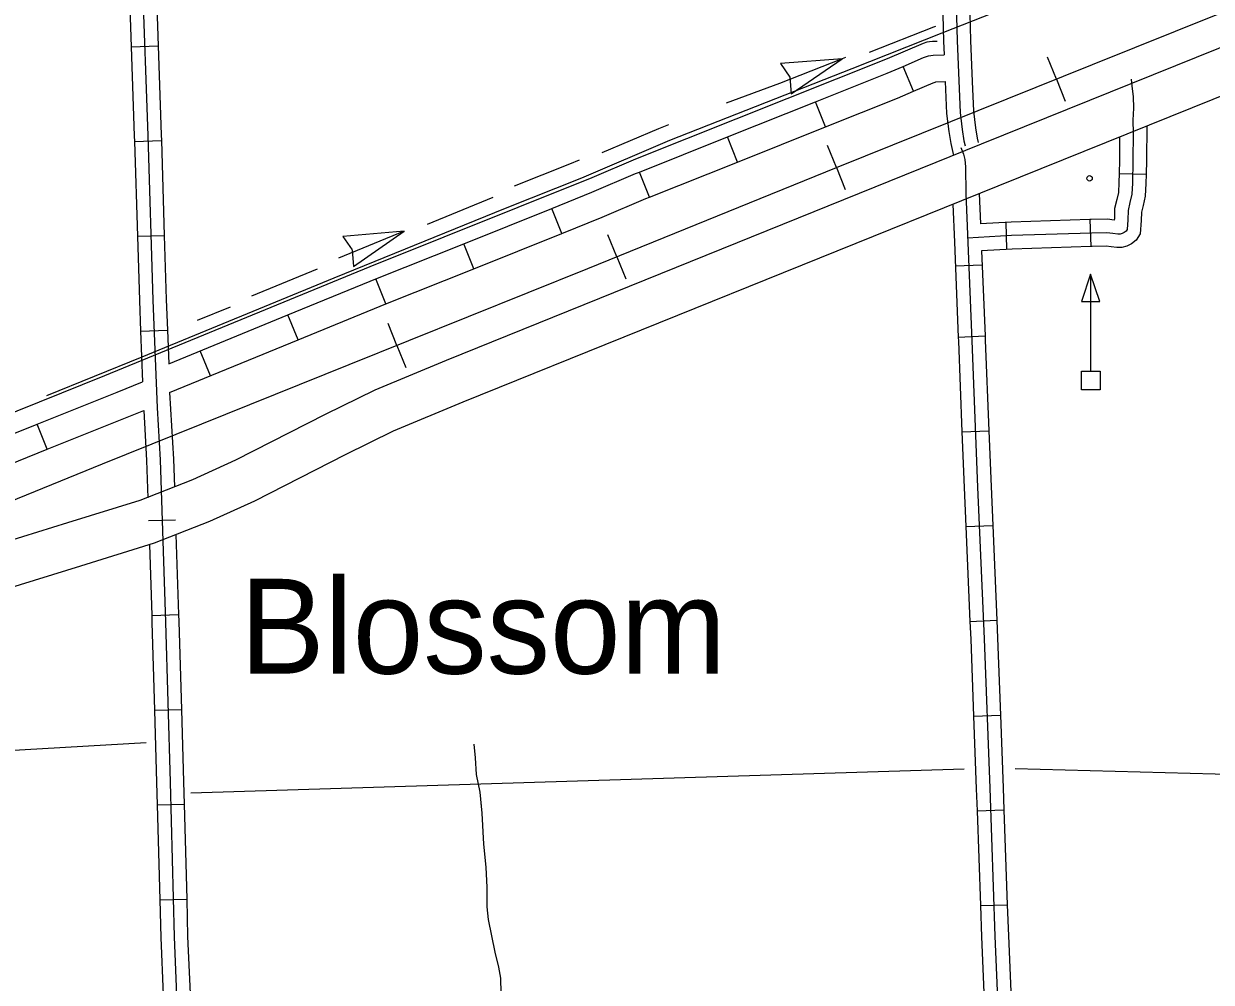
# Model space of a CAD drawing. Extents: x 1084508 to 1142749, y 1057638 to 1093403.
# Drawn here: x 1115781 to 1117857, y 1079113 to 1080788 of the extents above; entities that cross this region are included whole.
import ezdxf

# ---------------------------------------------------------------- set-up
doc = ezdxf.new("R2010")
doc.units = 0
for name, color, linetype in [('Level 15', 7, 'Continuous'), ('Level 24', 7, 'Continuous'), ('Level 32', 7, 'Continuous'), ('Level 40', 7, 'Continuous'), ('Level 43', 7, 'Continuous'), ('Level 5', 7, 'Continuous'), ('Level 56', 7, 'Continuous')]:
    doc.layers.add(name, color=color, linetype=linetype)

msp = doc.modelspace()

# ---------------------------------------------------------------- linework, layer by layer
at = {"layer": 'Level 15'}
for points in [[(1118020.1, 1080804.8), (1117454.8, 1080577.1), (1116519.3, 1080199.4), (1116394.7, 1080147.6), (1116308.1, 1080104.8), (1116151.2, 1080024.8), (1116076, 1079990.7), (1115983.7, 1079954.5), (1115857.6, 1079915.5), (1115726, 1079874.6), (1115624.4, 1079837.7), (1114621, 1079433.2), (1113651.5, 1079041.6), (1112659, 1078640), (1111665.4, 1078240.4), (1110770, 1077877.8), (1110703.6, 1077845.6), (1110619.8, 1077801.6), (1110387, 1077693.4)], [(1110420, 1077622.2), (1110654.6, 1077731.3), (1110738.9, 1077775.5), (1110801.9, 1077806.1), (1111694.8, 1078167.6), (1112688.3, 1078567.2), (1113680.9, 1078968.8), (1114650.4, 1079360.4), (1115652.5, 1079764.4), (1115751, 1079800.2), (1115880.8, 1079840.5), (1116009.6, 1079880.4), (1116106.5, 1079918.4), (1116185.3, 1079954.1), (1116343.3, 1080034.7), (1116427.2, 1080076.1), (1116549, 1080126.8), (1117484.2, 1080504.3), (1118049.4, 1080732)]]:
    msp.add_lwpolyline(points, dxfattribs=at)
at = {"layer": 'Level 32'}
for p, q in [((1115968.8, 1080747.4), (1116015.9, 1080749.1)), ((1117336.7, 1080669.8), (1117318.1, 1080713.1)), ((1117182.5, 1080607.4), (1117165, 1080651.2)), ((1117028.6, 1080546), (1117011.1, 1080589.7)), ((1115974.6, 1080581.9), (1116021.7, 1080583.4)), ((1116874.7, 1080484.6), (1116857.2, 1080528.3)), ((1117695.9, 1080526.1), (1117742.9, 1080525)), ((1116721.5, 1080421.3), (1116704, 1080465)), ((1117644.7, 1080445.3), (1117646.2, 1080398.3)), ((1117497.7, 1080440.7), (1117499.2, 1080393.6)), ((1115979.8, 1080416.3), (1116026.8, 1080417.7)), ((1116567.7, 1080359.6), (1116550.2, 1080403.3)), ((1117409.5, 1080364.6), (1117456.6, 1080366.6)), ((1116413.9, 1080298), (1116396.3, 1080341.7)), ((1116260.7, 1080235.2), (1116242.8, 1080278.8)), ((1115985.3, 1080250.4), (1116032.4, 1080252.3)), ((1117414.6, 1080240.1), (1117461.7, 1080242.1)), ((1116107.4, 1080172.3), (1116089.5, 1080215.9)), ((1115822.1, 1080044), (1115804.6, 1080087.7)), ((1117421.2, 1080074.6), (1117468.2, 1080076.4)), ((1115999.3, 1079919.4), (1116046.4, 1079921)), ((1117428, 1079908.9), (1117475, 1079910.9)), ((1116004.8, 1079753.8), (1116051.8, 1079755.3)), ((1117435.1, 1079743.3), (1117482.2, 1079745.4)), ((1116009.6, 1079588.2), (1116056.7, 1079589.6)), ((1117441.5, 1079577.8), (1117488.6, 1079579.6)), ((1116014.3, 1079422.6), (1116061.4, 1079423.9)), ((1117447.6, 1079412.3), (1117494.6, 1079413.9)), ((1116018.8, 1079256.9), (1116065.9, 1079258.2)), ((1117453.4, 1079246.7), (1117500.4, 1079248.3))]:
    msp.add_line(p, q, dxfattribs=at)
for points in [[(1117364.6, 1081994.8), (1117372.5, 1081995.2), (1117377, 1081994.8), (1117380.4, 1081993.1), (1117382.9, 1081990.9), (1117384.4, 1081988.3), (1117385.2, 1081983.2), (1117385.1, 1081960.9), (1117388.6, 1081818.4), (1117394.6, 1081559.8), (1117401.3, 1081273.4), (1117404, 1081183.3), (1117405.8, 1081013.7), (1117412.6, 1080757.7), (1117417.8, 1080632.7), (1117421.6, 1080602.7), (1117424.6, 1080582.8), (1117426.7, 1080574.2)], [(1115974.3, 1081410.9), (1115980.8, 1081148.1), (1115988.1, 1080868.9), (1115997.9, 1080592.5), (1116006.8, 1080304.8), (1116014.1, 1080116.4), (1116019.4, 1080025.5), (1116028.7, 1079742.2), (1116036.8, 1079462.6), (1116044.1, 1079191.9), (1116055.8, 1078901.7), (1116066.8, 1078689.4), (1116069.2, 1078618.8), (1116076.9, 1078335.5), (1116085.8, 1078102.5), (1116094.4, 1077824.5), (1116098.4, 1077690.9)], [(1115963.4, 1080913.3), (1115964.6, 1080868.2), (1115968.8, 1080747.4)], [(1116010.5, 1080914.5), (1116011.7, 1080869.6), (1116015.9, 1080749.1)], [(1117386.6, 1080850.5), (1117389, 1080756.9), (1117390, 1080733.5)], [(1117433.6, 1080851.8), (1117436.1, 1080758.5), (1117439.1, 1080686.5)], [(1114340.9, 1079442.4), (1114338.7, 1079456.1), (1114333.7, 1079480.9), (1114327.7, 1079529.5), (1114391.4, 1079556.1), (1114486.8, 1079595.1), (1114605.5, 1079641.9), (1114672.4, 1079668.5), (1114987.3, 1079797.3), (1115465.4, 1079989), (1115922.9, 1080173), (1116386.8, 1080363.3), (1116774.6, 1080518.7), (1116851.1, 1080551.3), (1117291.2, 1080727), (1117354.1, 1080753.9), (1117360.1, 1080756), (1117364.6, 1080756.7), (1117369.9, 1080756.9), (1117377.8, 1080756.9)], [(1115968.8, 1080747.4), (1115974.3, 1080591.7), (1115974.6, 1080581.9)], [(1116015.9, 1080749.1), (1116021.4, 1080593.3), (1116021.7, 1080583.4)], [(1117318.1, 1080713.1), (1117354.1, 1080728.5), (1117362.9, 1080731.5), (1117370.8, 1080732.7), (1117390, 1080733.5)], [(1117165, 1080651.2), (1117290.7, 1080701.3), (1117318.1, 1080713.1)], [(1117716.7, 1080691), (1117718.1, 1080678.8), (1117720.4, 1080660.7), (1117720.9, 1080639.8), (1117719.9, 1080619.4), (1117720.4, 1080596.6), (1117719.9, 1080548.8), (1117719, 1080509.3), (1117718.1, 1080489.8), (1117714.8, 1080475.4), (1117711.6, 1080461.5), (1117711.1, 1080445.2), (1117709.7, 1080428), (1117708, 1080425.1), (1117705, 1080422.8), (1117701.3, 1080420.9), (1117697.5, 1080420), (1117693.4, 1080420), (1117685, 1080421.2), (1117674.6, 1080422.3), (1117647.9, 1080421.9), (1117507.9, 1080417.5), (1117431.1, 1080412.8)], [(1117182.5, 1080607.4), (1117308.7, 1080657.8), (1117336.7, 1080669.8)], [(1117336.7, 1080669.8), (1117371.1, 1080684.5), (1117374.2, 1080685.6), (1117375.4, 1080685.8), (1117392, 1080686.5)], [(1117392, 1080686.5), (1117394.3, 1080630.7), (1117398.2, 1080599.4), (1117401.5, 1080578.1), (1117406.6, 1080557.6)], [(1117439.1, 1080686.5), (1117441.3, 1080634.6), (1117444.9, 1080605.9), (1117447.7, 1080587.4), (1117449.6, 1080579.9)], [(1117011.1, 1080589.7), (1117165, 1080651.2)], [(1117028.6, 1080546), (1117182.5, 1080607.4)], [(1117744.1, 1080609), (1117743.5, 1080548.4), (1117742.9, 1080525)], [(1116857.2, 1080528.3), (1117011.1, 1080589.7)], [(1117696.8, 1080589.9), (1117696.4, 1080549.2), (1117695.9, 1080526.1)], [(1115974.6, 1080581.9), (1115979.8, 1080416.3)], [(1116021.7, 1080583.4), (1116026.8, 1080417.7)], [(1117419.4, 1080571.2), (1117423.8, 1080559.5), (1117426.1, 1080550.5), (1117427.2, 1080537.7), (1117427.9, 1080491.2), (1117438.4, 1080233.7), (1117448.6, 1079978.1), (1117460, 1079713.1), (1117469.8, 1079451.8), (1117478.8, 1079193.2), (1117489.7, 1078934.2), (1117499.8, 1078673), (1117509.9, 1078413.3), (1117519.3, 1078154.6), (1117528.3, 1077891.9), (1117531.7, 1077812.7)], [(1116874.7, 1080484.6), (1117028.6, 1080546)], [(1116704, 1080465), (1116774.1, 1080493.1), (1116850.6, 1080525.7), (1116857.2, 1080528.3)], [(1117695.9, 1080526.1), (1117695.5, 1080510.1), (1117694.7, 1080493), (1117691.9, 1080480.7), (1117688.1, 1080464.5), (1117687.6, 1080446.5), (1117687.5, 1080444.6), (1117675.7, 1080445.9), (1117647.3, 1080445.4), (1117644.7, 1080445.3)], [(1117742.9, 1080525), (1117742.5, 1080508.5), (1117741.5, 1080486.6), (1117737.8, 1080470.1), (1117735.1, 1080458.4), (1117734.6, 1080443.9), (1117732.8, 1080420.6), (1117725.9, 1080409.2), (1117717.5, 1080402.8), (1117709.5, 1080398.7), (1117700.4, 1080396.5), (1117691.7, 1080396.5), (1117682.1, 1080397.8), (1117673.5, 1080398.8), (1117648.5, 1080398.3), (1117646.2, 1080398.3)], [(1116721.5, 1080421.3), (1116792, 1080449.6), (1116868.6, 1080482.1), (1116874.7, 1080484.6)], [(1117451.5, 1080491.1), (1117453.7, 1080437.8)], [(1116550.2, 1080403.3), (1116704, 1080465)], [(1117405.1, 1080472.4), (1117407.9, 1080405.7)], [(1117644.7, 1080445.3), (1117506.9, 1080441), (1117453.7, 1080437.8)], [(1116567.7, 1080359.6), (1116721.5, 1080421.3)], [(1115979.8, 1080416.3), (1115983.3, 1080303.9), (1115985.3, 1080250.4)], [(1116026.8, 1080417.7), (1116030.3, 1080305.6), (1116032.4, 1080252.3)], [(1116396.3, 1080341.7), (1116550.2, 1080403.3)], [(1117407.9, 1080405.7), (1117414.6, 1080240.1)], [(1117646.2, 1080398.3), (1117509, 1080393.9), (1117455.6, 1080390.7)], [(1117455.6, 1080390.7), (1117461.7, 1080242.1)], [(1116413.9, 1080298), (1116567.7, 1080359.6)], [(1116242.8, 1080278.8), (1116386.4, 1080337.7), (1116396.3, 1080341.7)], [(1116260.7, 1080235.2), (1116404.1, 1080294.1), (1116413.9, 1080298)], [(1116034.7, 1080193.4), (1116242.8, 1080278.8)], [(1115985.3, 1080250.4), (1115988.8, 1080162.1)], [(1116032.4, 1080252.3), (1116034.7, 1080193.4)], [(1116036.1, 1080143.1), (1116260.7, 1080235.2)], [(1117414.6, 1080240.1), (1117414.9, 1080232.7), (1117421.2, 1080074.6)], [(1117461.7, 1080242.1), (1117462, 1080234.6), (1117468.2, 1080076.4)], [(1115804.6, 1080087.7), (1115944.5, 1080144), (1115988.8, 1080162.1)], [(1116036.1, 1080143.1), (1116042.9, 1080026.6), (1116044.5, 1079978.3)], [(1115822.1, 1080044), (1115990.8, 1080111.8)], [(1115990.8, 1080111.8), (1115995.8, 1080024.5), (1115998, 1079959)], [(1115650.8, 1080025.9), (1115804.6, 1080087.7)], [(1117421.2, 1080074.6), (1117425.1, 1079977.1), (1117428, 1079908.9)], [(1117468.2, 1080076.4), (1117472.1, 1079979), (1117475, 1079910.9)], [(1115668.4, 1079982.2), (1115822.1, 1080044)], [(1117428, 1079908.9), (1117435.1, 1079743.3)], [(1117475, 1079910.9), (1117482.2, 1079745.4)], [(1116047.2, 1079895.1), (1116051.8, 1079755.3)], [(1116000.7, 1079877.7), (1116004.8, 1079753.8)], [(1116004.8, 1079753.8), (1116005.2, 1079741.5), (1116009.6, 1079588.2)], [(1116051.8, 1079755.3), (1116052.2, 1079743), (1116056.7, 1079589.6)], [(1117435.1, 1079743.3), (1117436.5, 1079712.1), (1117441.5, 1079577.8)], [(1117482.2, 1079745.4), (1117483.5, 1079714), (1117488.6, 1079579.6)], [(1116009.6, 1079588.2), (1116013.3, 1079461.9), (1116014.3, 1079422.6)], [(1116056.7, 1079589.6), (1116060.3, 1079463.2), (1116061.4, 1079423.9)], [(1117441.5, 1079577.8), (1117446.2, 1079451), (1117447.6, 1079412.3)], [(1117488.6, 1079579.6), (1117493.3, 1079452.7), (1117494.6, 1079413.9)], [(1116014.3, 1079422.6), (1116018.8, 1079256.9)], [(1116061.4, 1079423.9), (1116065.9, 1079258.2)], [(1117447.6, 1079412.3), (1117453.4, 1079246.7)], [(1117494.6, 1079413.9), (1117500.4, 1079248.3)], [(1116065.9, 1079258.2), (1116067.6, 1079192.7), (1116071.7, 1079092.9)], [(1116018.8, 1079256.9), (1116020.6, 1079191.1), (1116024.6, 1079091)], [(1117453.4, 1079246.7), (1117455.2, 1079192.3), (1117459.9, 1079080.9)], [(1117500.4, 1079248.3), (1117502.3, 1079194.1), (1117507, 1079082.9)]]:
    msp.add_lwpolyline(points, dxfattribs=at)
at = {"layer": 'Level 40'}
for p, q in [((1117586.3, 1080690.5), (1117570.8, 1080729)), ((1117586.3, 1080690.5), (1117601.7, 1080652.1)), ((1117201.7, 1080536.3), (1117186.3, 1080574.7)), ((1117201.7, 1080536.3), (1117217.1, 1080497.8)), ((1116817.9, 1080380.3), (1116802.3, 1080418.7)), ((1116817.9, 1080380.3), (1116833.5, 1080342)), ((1116433.5, 1080225.5), (1116418.1, 1080264)), ((1116433.5, 1080225.5), (1116449, 1080187.1))]:
    msp.add_line(p, q, dxfattribs=at)
msp.add_lwpolyline([(1121400, 1082230.5), (1120947.6, 1082048.6), (1120536.9, 1081881.6), (1120219.3, 1081753.5), (1119811.4, 1081587.9), (1119379.8, 1081414.4), (1118952.7, 1081242.7), (1118535.5, 1081073.6), (1118086.9, 1080892.2), (1117648.9, 1080715.7), (1117201.2, 1080536.1), (1116766.6, 1080359.5), (1116349.4, 1080191.7), (1115917.9, 1080017.8), (1115490.3, 1079843.8), (1115046.9, 1079665.1), (1114614.5, 1079490.3), (1114164.2, 1079308.5), (1113746.2, 1079140.3)], dxfattribs=at)
msp.add_lwpolyline([(1121400, 1082230.5), (1120947.6, 1082048.6), (1120536.9, 1081881.6), (1120219.3, 1081753.5), (1119811.4, 1081587.9), (1119379.8, 1081414.4), (1118952.7, 1081242.7), (1118535.5, 1081073.6), (1118086.9, 1080892.2), (1117648.9, 1080715.7), (1117201.2, 1080536.1), (1116766.6, 1080359.5), (1116349.4, 1080191.7), (1115917.9, 1080017.8), (1115490.3, 1079843.8), (1115046.9, 1079665.1), (1114614.5, 1079490.3), (1114164.2, 1079308.5), (1113746.2, 1079140.3)], dxfattribs=at)
at = {"layer": 'Level 43'}
for p, q in [((1117211.5, 1080726.1), (1117104.1, 1080718)), ((1117104.1, 1080718), (1117120.2, 1080694.4)), ((1117122.5, 1080665.4), (1117211.5, 1080726.1)), ((1117120.3, 1080694), (1117122.5, 1080665.4)), ((1116446.2, 1080425), (1116338.8, 1080416)), ((1116357.7, 1080363.5), (1116446.2, 1080425)), ((1116338.8, 1080416), (1116355.2, 1080392.4)), ((1116355.3, 1080392.1), (1116357.7, 1080363.5))]:
    msp.add_line(p, q, dxfattribs=at)
for points in [[(1117935.5, 1080958.5), (1117922.1, 1080982.8), (1117386.1, 1080771.4), (1117228.6, 1080708.9), (1116909.9, 1080583.3), (1116756.3, 1080517.9), (1116622.9, 1080464.8), (1116323.4, 1080343), (1115987.6, 1080205.1), (1115821.1, 1080137.3)], [(1117374.7, 1080783), (1117371.7, 1080781.8), (1117259, 1080737.2)], [(1117217.8, 1080728.7), (1117211.5, 1080726.1), (1117102.3, 1080683.1), (1117008.7, 1080649)], [(1116908.1, 1080610.9), (1116890.4, 1080603.9), (1116791.7, 1080561.8)], [(1116752, 1080549.4), (1116735.2, 1080542.2), (1116638.4, 1080503.8)], [(1116601.2, 1080483.7), (1116486.1, 1080436.8)], [(1116446.2, 1080425), (1116331, 1080378.2)], [(1116294, 1080358.5), (1116179.1, 1080311.3)], [(1116141.9, 1080292.6), (1116084.4, 1080269)], [(1116567.7, 1079528.7), (1116570.2, 1079505), (1116572, 1079475.6), (1116578.1, 1079445), (1116582, 1079408.4), (1116584.9, 1079354.2), (1116588.9, 1079313.9), (1116590.7, 1079278.4), (1116590.7, 1079244.3), (1116592.8, 1079222.3), (1116604.7, 1079165.6), (1116611.1, 1079139), (1116614.4, 1079120), (1116615.1, 1079093.8)], [(1116580.1, 1079426), (1116582, 1079408.4), (1116584.9, 1079354.2), (1116588.9, 1079313.9), (1116589.5, 1079302.1)], [(1116590.7, 1079260.7), (1116590.7, 1079244.3), (1116592.8, 1079222.3), (1116604.7, 1079165.6), (1116611.1, 1079139), (1116611.2, 1079138.5)]]:
    msp.add_lwpolyline(points, dxfattribs=at)
at = {"layer": 'Level 5'}
for points in [[(1114947.2, 1079471), (1115995.2, 1079531.6)], [(1116073.1, 1079443.7), (1117425, 1079485.7)], [(1117513.9, 1079486), (1119130.9, 1079442.9)]]:
    msp.add_lwpolyline(points, dxfattribs=at)
at = {"layer": 'Level 56'}
for points in [[(1117629.9, 1080302.3), (1117662, 1080302.3), (1117646, 1080350.3)], [(1117630.2, 1080148), (1117630.2, 1080180.7), (1117663, 1080180.7), (1117663, 1080148)]]:
    msp.add_lwpolyline(points, close=True, dxfattribs=at)
msp.add_lwpolyline([(1117646, 1080350.3), (1117646, 1080179.8)], dxfattribs=at)
msp.add_circle((1117644.3, 1080517.5), 4.71, dxfattribs=at)

# ---------------------------------------------------------------- texts
at = {"layer": 'Level 24'}
msp.add_text('Blossom', height=165.73, dxfattribs=at).set_placement((1116159.2, 1079652))

doc.saveas('drawing.dxf')
